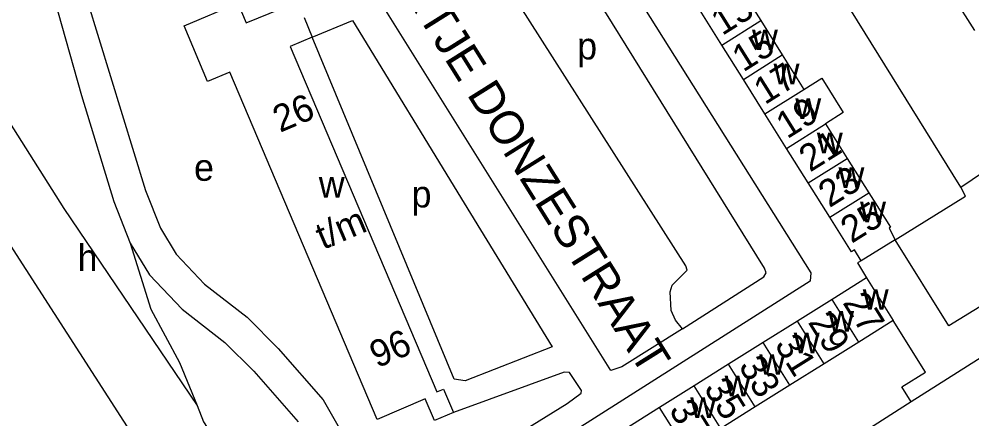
# Model space of a CAD drawing. Extents: x 159675 to 162108, y 386471 to 388472.
# Drawn here: x 160257.2 to 160399.4, y 387007.7 to 387067.4 of the extents above; entities that cross this region are included whole.
import ezdxf

# ---------------------------------------------------------------- set-up
doc = ezdxf.new("R2010")
doc.units = 0
for name, color, linetype in [('BLT_Basislijn', 7, 'Continuous'), ('BLT_Bebouwing', 7, 'Continuous'), ('BLT_Centroide', 7, 'Continuous'), ('BLT_Huisnummer', 7, 'Continuous'), ('BLT_Huisnummer_ tussenligend', 7, 'Continuous'), ('BLT_Huisnummer_reeks', 7, 'Continuous'), ('BLT_Onderverdeling_panden', 7, 'Continuous'), ('BLT_Straatnaam', 7, 'Continuous'), ('BLT_Vlakafsluiter', 7, 'Continuous')]:
    doc.layers.add(name, color=color, linetype=linetype)

msp = doc.modelspace()

# ---------------------------------------------------------------- linework, layer by layer
at = {"layer": 'BLT_Basislijn'}
for p, q in [((160261.92, 387072.36), (160266.48, 387056.01)), ((160235.65, 387064.95), (160365.63, 386863.54)), ((160397.71, 387042.31), (160409.46, 387050.3))]:
    msp.add_line(p, q, dxfattribs=at)
for points in [[(160397.71, 387042.31), (160361.89, 387100), (160354.83, 387110.97)], [(160356.18, 387021.2), (160355.13, 387022.5), (160354.47, 387023.93), (160354.36, 387026.72), (160354.65, 387027.7), (160356.86, 387029.97), (160356.7, 387030.61), (160320.9, 387086.69), (160319.39, 387088.25), (160317.34, 387088.36), (160315.35, 387086.74), (160314.97, 387086.79), (160313.32, 387089.18), (160312.6, 387090.8), (160313.05, 387093.38), (160316.02, 387096.18), (160321.03, 387100), (160323.96, 387101.85)], [(160356.18, 387021.2), (160368.34, 387028.96), (160368.66, 387029.53), (160368.41, 387030.25), (160325.11, 387100), (160323.96, 387101.85)], [(160333.82, 387095.59), (160375.34, 387029.53), (160375.25, 387028.32), (160335.68, 387003.2), (160335.77, 387002.42), (160337.31, 386999.73)], [(160356.18, 387021.2), (160347.15, 387015.5), (160345.5, 387014.96), (160298.46, 387090.22)], [(160267.35, 387070.17), (160276.07, 387041.83), (160278.28, 387036.21), (160280.63, 387032.32), (160284.87, 387027.87), (160291.23, 387022.92), (160295.86, 387018.28), (160302.57, 387010.6)], [(160300.94, 387064.69), (160306.94, 387067.2), (160323.59, 387039.92)], [(160248.21, 387063.84), (160248.21, 387063.84), (160263.86, 387039.16)], [(160323.59, 387039.92), (160336.75, 387018.52), (160323.77, 387013.43), (160322.11, 387013.68), (160300.94, 387064.69)], [(160266.48, 387056.01), (160266.48, 387056.01), (160271.35, 387040.18), (160273.78, 387033.99)], [(160387.9, 387034.49), (160398.41, 387040.99), (160397.71, 387042.31)], [(160273.78, 387033.99), (160273.78, 387033.99), (160276.84, 387024.15), (160281.13, 387016.15), (160283.75, 387009.73)], [(160273.78, 387033.99), (160276.63, 387029.27), (160281.51, 387024.15), (160287.91, 387019.17), (160292.21, 387014.87), (160298.81, 387007.31)], [(160302.57, 387010.6), (160312, 386994.07), (160312.77, 386993.96), (160317.82, 386996.98), (160338.99, 387010.03), (160341.08, 387011.57), (160341.11, 387012), (160339.33, 387014.67), (160338.5, 387014.72), (160322, 387008.71)], [(160283.75, 387009.73), (160284.72, 387007.34), (160292.21, 386995.74)], [(160390.29, 387010.31), (160352.07, 386985.85), (160347.73, 386983.33)]]:
    msp.add_lwpolyline(points, dxfattribs=at)
at = {"layer": 'BLT_Bebouwing'}
for p, q in [((160364.62, 387072.33), (160367.85, 387067.19)), ((160362.03, 387063.54), (160358.81, 387068.68)), ((160367.85, 387067.19), (160371.07, 387062.05)), ((160365.26, 387058.4), (160362.03, 387063.54)), ((160371.07, 387062.05), (160374.3, 387056.9)), ((160368.48, 387053.25), (160365.26, 387058.4)), ((160371.71, 387048.11), (160368.48, 387053.25)), ((160377.53, 387051.76), (160380.75, 387046.62)), ((160374.93, 387042.97), (160371.71, 387048.11)), ((160380.75, 387046.62), (160383.98, 387041.48)), ((160378.16, 387037.83), (160374.93, 387042.97)), ((160383.64, 387028.81), (160378.51, 387025.59)), ((160378.51, 387025.59), (160373.36, 387022.36)), ((160373.36, 387022.36), (160368.21, 387019.13)), ((160387.64, 387022.44), (160382.49, 387019.22)), ((160409.81, 387022.66), (160390.29, 387010.31)), ((160368.21, 387019.13), (160363.07, 387015.9)), ((160382.49, 387019.22), (160377.34, 387015.99)), ((160363.07, 387015.9), (160357.92, 387012.67)), ((160377.34, 387015.99), (160372.19, 387012.77)), ((160357.92, 387012.67), (160352.77, 387009.44)), ((160372.19, 387012.77), (160367.05, 387009.54)), ((160352.77, 387009.44), (160347.63, 387006.21)), ((160367.05, 387009.54), (160361.9, 387006.32))]:
    msp.add_line(p, q, dxfattribs=at)
for points in [[(160289.81, 387069.78), (160291.05, 387066.84), (160296.36, 387068.99), (160296.02, 387069.79), (160298.41, 387070.78)], [(160396.53, 387070.85), (160399.75, 387065.7)], [(160322, 387008.71), (160319.16, 387007.5), (160317.79, 387010.73), (160310.61, 387007.68), (160288.65, 387059.5), (160285.32, 387058.09), (160281.8, 387066.39), (160289.81, 387069.78)], [(160299.72, 387067.62), (160300.94, 387064.69)], [(160300.94, 387064.69), (160297.66, 387063.33), (160319.51, 387011.77), (160320.52, 387012.2), (160322, 387008.71)], [(160374.3, 387056.9), (160376.98, 387058.6), (160380.18, 387053.49), (160377.53, 387051.76)], [(160383.98, 387041.48), (160384.66, 387040.39), (160387.21, 387036.34), (160387.02, 387036.22), (160387.9, 387034.49)], [(160382.86, 387031.36), (160381.86, 387032.98), (160381.39, 387032.68), (160378.16, 387037.83)], [(160406.49, 387028.09), (160395.9, 387021.62), (160387.9, 387034.49)], [(160382.86, 387031.36), (160382.32, 387031.02), (160383.64, 387028.81)], [(160390.29, 387010.31), (160388.9, 387012.55), (160392.42, 387014.74), (160387.64, 387022.44)]]:
    msp.add_lwpolyline(points, dxfattribs=at)
at = {"layer": 'BLT_Onderverdeling_panden'}
for p, q in [((160362.03, 387063.54), (160367.85, 387067.19)), ((160365.26, 387058.4), (160371.07, 387062.05)), ((160368.48, 387053.25), (160374.3, 387056.9)), ((160371.71, 387048.11), (160377.53, 387051.76)), ((160374.93, 387042.97), (160380.75, 387046.62)), ((160378.16, 387037.83), (160383.98, 387041.48)), ((160383.64, 387028.81), (160387.64, 387022.44)), ((160382.49, 387019.22), (160378.51, 387025.59)), ((160377.34, 387015.99), (160373.36, 387022.36)), ((160372.19, 387012.77), (160368.21, 387019.13)), ((160367.05, 387009.54), (160363.07, 387015.9)), ((160361.9, 387006.32), (160357.92, 387012.67)), ((160356.75, 387003.09), (160352.77, 387009.44))]:
    msp.add_line(p, q, dxfattribs=at)
msp.add_lwpolyline([(160387.9, 387034.49), (160382.86, 387031.36)], dxfattribs=at)
at = {"layer": 'BLT_Vlakafsluiter'}
msp.add_line((160263.86, 387039.16), (160283.75, 387009.73), dxfattribs=at)

# ---------------------------------------------------------------- texts
at = {"layer": 'BLT_Centroide'}
for s, p in [('w', (160366.55, 387062.78)), ('p', (160340.46, 387061.39)), ('w', (160369.77, 387057.66)), ('w', (160373.01, 387052.5)), ('w', (160376.23, 387047.38)), ('e', (160283.29, 387043.28)), ('w', (160379.46, 387042.22)), ('w', (160301.91, 387040.78)), ('p', (160315.75, 387039.3)), ('w', (160382.68, 387037.09)), ('h', (160265.91, 387029.81)), ('w', (160383.08, 387024.03)), ('w', (160377.92, 387020.78)), ('w', (160372.78, 387017.56)), ('w', (160367.62, 387014.33)), ('w', (160362.48, 387011.11)), ('w', (160357.33, 387007.89))]:
    msp.add_text(s, height=4, dxfattribs=at).set_placement(p)
at = {"layer": 'BLT_Huisnummer'}
for s, rotation, p in [('13', 32.101, (160362.1, 387064.86)), ('17', 32.101, (160368.47, 387054.55)), ('21', 32.101, (160375.21, 387044.49)), ('25', 32.101, (160381.42, 387033.86)), ('27', 302.0288, (160380, 387025.1)), ('31', 302.0288, (160369.83, 387018.82)), ('35', 302.0288, (160359.28, 387012.31))]:
    msp.add_text(s, height=4, rotation=rotation, dxfattribs=at).set_placement(p)
at = {"layer": 'BLT_Huisnummer_ tussenligend'}
for s, rotation, p in [('15', 32.101, (160365.24, 387059.42)), ('19', 32.101, (160371.79, 387049.44)), ('23', 32.101, (160378.1, 387039.18)), ('29', 302.0353, (160374.83, 387022.18)), ('33', 302.0353, (160364.45, 387015.62)), ('37', 302.0353, (160354.07, 387009.07))]:
    msp.add_text(s, height=4, rotation=rotation, dxfattribs=at).set_placement(p)
at = {"layer": 'BLT_Huisnummer_reeks'}
for s, rotation, p in [('26', 22.9495, (160296.13, 387050.43)), ('t/m', 22.9547, (160302.54, 387032.95)), ('96', 22.9547, (160310.59, 387015.29))]:
    msp.add_text(s, height=4, rotation=rotation, dxfattribs=at).set_placement(p)
at = {"layer": 'BLT_Straatnaam'}
for s, rotation, p in [('KLAARTJE DONZESTRAAT', 302.0716, (160304.98, 387086.42)), ('KAPITEIN PULVERSTRAAT', 32.4712, (160392.86, 386970.29))]:
    msp.add_text(s, height=5, rotation=rotation, dxfattribs=at).set_placement(p)

doc.saveas('drawing.dxf')
